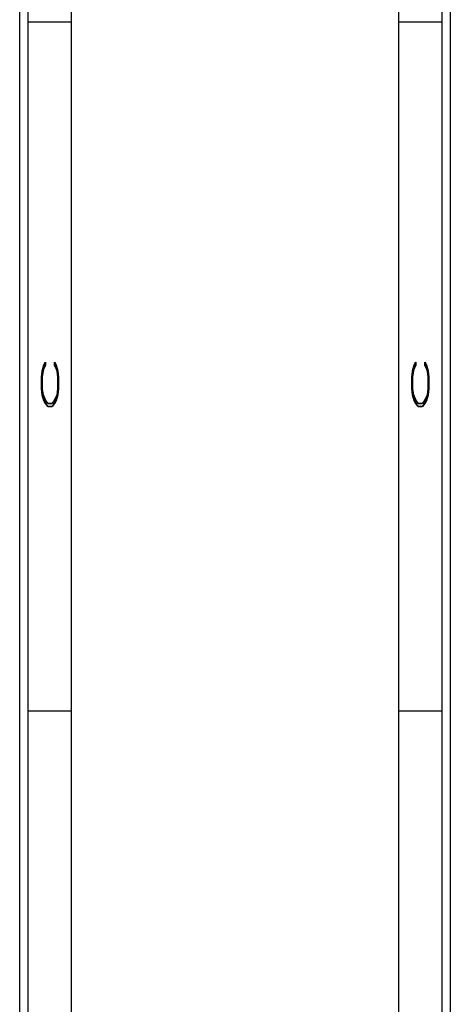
# Model space of a CAD drawing. Header units: inches. Extents: x 1802 to 2468, y -253 to -72.
# Tile 263 of 570: x 2103.2 to 2105.7, y -151.8 to -146.08. Entities that reach past the tile are written whole.
import ezdxf

# ---------------------------------------------------------------- set-up
doc = ezdxf.new("R2010")
doc.units = ezdxf.units.IN
doc.header["$LTSCALE"] = 0.5
doc.header["$MEASUREMENT"] = 0
doc.layers.add('SID-M-D', color=42, linetype='Continuous')
doc.layers.add('SID-M-S', color=105, linetype='Continuous')
doc.styles.add('R', font='ROMAND.SHX')

# ---------------------------------------------------------------- blocks, each defined once
blk = doc.blocks.new('*U9')
at = {"layer": 'SID-M-S'}
for p, q in [((-34.55000000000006, 21.99999999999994), (-34.55000000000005, -1.147970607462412e-13)), ((-34.30000000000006, 21.99999999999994), (-34.30000000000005, -1.183497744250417e-13)), ((-34.25000000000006, 21.99999999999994), (-34.25000000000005, -1.165734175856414e-13)), ((0.2499999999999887, 6.661338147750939e-16), (0.2499999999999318, 21.99999999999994)), ((0.3, 6.661338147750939e-16), (0.299999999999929, 21.99999999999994)), ((0.55, 6.661338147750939e-16), (0.549999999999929, 21.99999999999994)), ((-34.55000000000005, 10.99999999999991), (-34.30000000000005, 10.99999999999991)), ((0.2999999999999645, 10.99999999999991), (0.5499999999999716, 10.99999999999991)), ((-34.55000000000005, 6.999999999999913), (-34.30000000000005, 6.999999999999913)), ((0.2999999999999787, 6.999999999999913), (0.5499999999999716, 6.999999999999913))]:
    blk.add_line(p, q, dxfattribs=at)
at = {"layer": 'SID-M-D', "style": 'R', "width": 4}
for p in [(-34.37378407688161, 8.715113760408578), (0.4762159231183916, 8.715113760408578)]:
    blk.add_text('C', height=0.09999999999, rotation=90, dxfattribs=at).set_placement(p)

msp = doc.modelspace()

# ---------------------------------------------------------------- block references
at = {"layer": 'SID-M-D'}
for p in [(2102.947557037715, -157.09684881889), (2139.947557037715, -157.09684881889)]:
    msp.add_blockref('*U9', p, dxfattribs=at)

doc.saveas('drawing.dxf')
